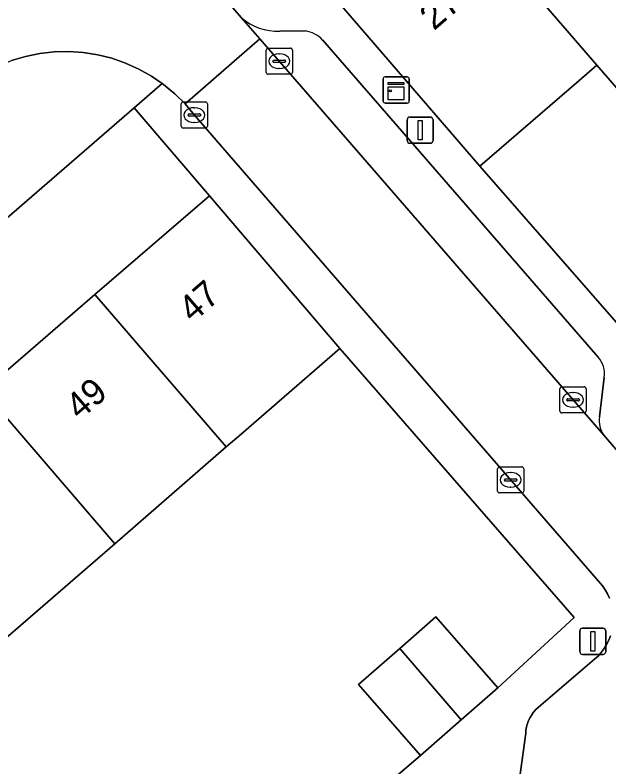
# Model space of a CAD drawing. Extents: x 160304 to 160955, y 383684 to 384161.
# Drawn here: x 160416.3 to 160439.02, y 384080.58 to 384109.33 of the extents above; entities that cross this region are included whole.
import ezdxf

# ---------------------------------------------------------------- set-up
doc = ezdxf.new("R2010")
doc.units = 0
for name, color, linetype in [('IMGEO_Erf', 7, 'Continuous'), ('IMGEO_Kast', 7, 'Continuous'), ('IMGEO_Kolk', 7, 'Continuous'), ('IMGEO_Lichtmast', 7, 'Continuous'), ('IMGEO_Muur', 7, 'Continuous'), ('IMGEO_Pand', 7, 'Continuous'), ('IMGEO_Pand_nummerreeks', 7, 'Continuous'), ('IMGEO_Parkeervlak_open', 7, 'Continuous'), ('IMGEO_Rijbaan_lokaal_open', 7, 'Continuous'), ('IMGEO_Voetpad_open', 7, 'Continuous')]:
    doc.layers.add(name, color=color, linetype=linetype)

msp = doc.modelspace()

# ---------------------------------------------------------------- linework, layer by layer
at = {"layer": 'IMGEO_Erf'}
for points in [[(160440.506, 384105.161), (160438.563, 384107.413), (160437.865, 384106.811), (160434.079, 384103.544), (160439.748, 384097.068)], [(160429.791, 384079.277), (160431.815, 384081.016), (160429.443, 384083.724), (160431.024, 384085.11), (160432.399, 384086.315), (160434.772, 384083.608), (160437.694, 384086.296), (160428.73, 384096.58), (160424.952, 384093.305), (160424.384, 384092.813), (160420.117, 384089.114), (160415.85, 384085.415), (160411.583, 384081.716), (160406.96, 384077.708)]]:
    msp.add_lwpolyline(points, dxfattribs=at)
msp.add_lwpolyline([(160370.867, 384059.859), (160374.719, 384063.189), (160379.098, 384066.975), (160383.385, 384070.682), (160387.672, 384074.39), (160391.96, 384078.097), (160396.247, 384081.804), (160400.628, 384085.592), (160402.16, 384083.813), (160406.529, 384087.579), (160410.806, 384091.267), (160415.083, 384094.954), (160419.36, 384098.641), (160423.741, 384102.417), (160420.868, 384105.779), (160369.56, 384061.353)], close=True, dxfattribs=at)
at = {"layer": 'IMGEO_Kast'}
for p, q in [((160430.382, 384106.035), (160430.382, 384106.876)), ((160430.382, 384106.876), (160430.382, 384106.035)), ((160430.457, 384106.96), (160431.298, 384106.96)), ((160431.298, 384106.96), (160430.457, 384106.96)), ((160431.382, 384106.885), (160431.382, 384106.044)), ((160431.382, 384106.044), (160431.382, 384106.885)), ((160431.307, 384105.96), (160430.466, 384105.96)), ((160430.466, 384105.96), (160431.307, 384105.96))]:
    msp.add_line(p, q, dxfattribs=at)
for points in [[(160430.577, 384106.75), (160431.177, 384106.75), (160431.177, 384106.665), (160430.577, 384106.665), (160430.577, 384106.75)], [(160430.577, 384106.575), (160431.177, 384106.575), (160431.177, 384106.086), (160430.577, 384106.086), (160430.577, 384106.575)]]:
    msp.add_lwpolyline(points, dxfattribs=at)
msp.add_circle((160430.661, 384106.424), 0.0377, dxfattribs=at)
for centre, start, end in [((160430.46, 384106.882), 92.4484, 184.2845), ((160430.46, 384106.882), 92.4484, 184.2845), ((160431.304, 384106.882), 2.4484, 94.2845), ((160431.304, 384106.882), 2.4484, 94.2845), ((160430.46, 384106.038), 182.4484, 274.2845), ((160430.46, 384106.038), 182.4484, 274.2845), ((160431.304, 384106.038), 272.4484, 4.2845), ((160431.304, 384106.038), 272.4484, 4.2845)]:
    msp.add_arc(centre, 0.0779, start, end, dxfattribs=at)
at = {"layer": 'IMGEO_Kolk'}
for p, q in [((160425.911, 384107.134), (160425.911, 384107.986)), ((160425.986, 384108.06), (160426.838, 384108.06)), ((160426.912, 384107.986), (160426.912, 384107.134)), ((160426.399, 384107.84), (160426.424, 384107.84)), ((160426.17, 384107.554), (160426.17, 384107.566)), ((160426.608, 384107.517), (160426.21, 384107.517)), ((160426.213, 384107.603), (160426.611, 384107.603)), ((160426.654, 384107.566), (160426.654, 384107.554)), ((160426.838, 384107.06), (160425.986, 384107.06)), ((160426.422, 384107.28), (160426.397, 384107.28)), ((160422.664, 384105.075), (160422.664, 384105.927)), ((160422.739, 384106.001), (160423.591, 384106.001)), ((160423.665, 384105.927), (160423.665, 384105.075)), ((160423.152, 384105.781), (160423.177, 384105.781)), ((160422.923, 384105.495), (160422.923, 384105.507)), ((160423.361, 384105.458), (160422.963, 384105.458)), ((160422.966, 384105.544), (160423.364, 384105.544)), ((160423.407, 384105.507), (160423.407, 384105.495)), ((160423.175, 384105.221), (160423.15, 384105.221)), ((160423.591, 384105.001), (160422.739, 384105.001)), ((160437.149, 384094.186), (160437.149, 384095.038)), ((160437.224, 384095.112), (160438.076, 384095.112)), ((160438.15, 384095.038), (160438.15, 384094.186)), ((160437.637, 384094.892), (160437.662, 384094.892)), ((160437.408, 384094.606), (160437.408, 384094.618)), ((160437.846, 384094.569), (160437.448, 384094.569)), ((160437.451, 384094.655), (160437.849, 384094.655)), ((160437.892, 384094.618), (160437.892, 384094.606)), ((160438.076, 384094.112), (160437.224, 384094.112)), ((160437.66, 384094.332), (160437.635, 384094.332)), ((160434.762, 384091.126), (160434.762, 384091.978)), ((160434.837, 384092.052), (160435.689, 384092.052)), ((160435.25, 384091.832), (160435.275, 384091.832)), ((160435.763, 384091.978), (160435.763, 384091.126)), ((160435.021, 384091.546), (160435.021, 384091.558)), ((160435.459, 384091.509), (160435.061, 384091.509)), ((160435.064, 384091.595), (160435.462, 384091.595)), ((160435.505, 384091.558), (160435.505, 384091.546)), ((160435.273, 384091.272), (160435.248, 384091.272)), ((160435.689, 384091.052), (160434.837, 384091.052))]:
    msp.add_line(p, q, dxfattribs=at)
for points in [[(160425.911, 384107.134), (160425.911, 384107.986)], [(160425.986, 384108.06), (160426.838, 384108.06)], [(160426.912, 384107.986), (160426.912, 384107.134)], [(160426.838, 384107.06), (160425.986, 384107.06)], [(160422.664, 384105.075), (160422.664, 384105.927)], [(160422.739, 384106.001), (160423.591, 384106.001)], [(160423.665, 384105.927), (160423.665, 384105.075)], [(160423.591, 384105.001), (160422.739, 384105.001)], [(160437.149, 384094.186), (160437.149, 384095.038)], [(160437.224, 384095.112), (160438.076, 384095.112)], [(160438.15, 384095.038), (160438.15, 384094.186)], [(160438.076, 384094.112), (160437.224, 384094.112)], [(160434.762, 384091.126), (160434.762, 384091.978)], [(160434.837, 384092.052), (160435.689, 384092.052)], [(160435.763, 384091.978), (160435.763, 384091.126)], [(160435.689, 384091.052), (160434.837, 384091.052)]]:
    msp.add_lwpolyline(points, dxfattribs=at)
for centre, radius, start, end in [((160425.988, 384107.984), 0.0765, 91.552, 178.448), ((160425.988, 384107.984), 0.0765, 91.552, 178.448), ((160426.836, 384107.984), 0.0765, 1.552, 88.448), ((160426.836, 384107.984), 0.0765, 1.552, 88.448), ((160426.21, 384107.563), 0.0403, 85.8775, 175.7526), ((160426.207, 384107.553), 0.0366, 178.938, 274.7102), ((160426.611, 384107.56), 0.043, 264.8664, 352.4533), ((160426.615, 384107.565), 0.0386, 1.7309, 96.639), ((160425.988, 384107.136), 0.0765, 181.552, 268.448), ((160425.988, 384107.136), 0.0765, 181.552, 268.448), ((160426.836, 384107.136), 0.0765, 271.552, 358.448), ((160426.836, 384107.136), 0.0765, 271.552, 358.448), ((160422.741, 384105.925), 0.0765, 91.552, 178.448), ((160422.741, 384105.925), 0.0765, 91.552, 178.448), ((160423.589, 384105.925), 0.0765, 1.552, 88.448), ((160423.589, 384105.925), 0.0765, 1.552, 88.448), ((160422.963, 384105.504), 0.0403, 85.8775, 175.7526), ((160422.96, 384105.494), 0.0366, 178.938, 274.7102), ((160423.364, 384105.501), 0.043, 264.8664, 352.4533), ((160423.368, 384105.506), 0.0386, 1.7309, 96.639), ((160422.741, 384105.077), 0.0765, 181.552, 268.448), ((160422.741, 384105.077), 0.0765, 181.552, 268.448), ((160423.589, 384105.077), 0.0765, 271.552, 358.448), ((160423.589, 384105.077), 0.0765, 271.552, 358.448), ((160437.226, 384095.036), 0.0765, 91.552, 178.448), ((160437.226, 384095.036), 0.0765, 91.552, 178.448), ((160438.074, 384095.036), 0.0765, 1.552, 88.448), ((160438.074, 384095.036), 0.0765, 1.552, 88.448), ((160437.448, 384094.615), 0.0403, 85.8775, 175.7526), ((160437.445, 384094.605), 0.0366, 178.938, 274.7102), ((160437.849, 384094.612), 0.043, 264.8664, 352.4533), ((160437.853, 384094.617), 0.0386, 1.7309, 96.639), ((160437.226, 384094.188), 0.0765, 181.552, 268.448), ((160437.226, 384094.188), 0.0765, 181.552, 268.448), ((160438.074, 384094.188), 0.0765, 271.552, 358.448), ((160438.074, 384094.188), 0.0765, 271.552, 358.448), ((160434.839, 384091.976), 0.0765, 91.552, 178.448), ((160434.839, 384091.976), 0.0765, 91.552, 178.448), ((160435.687, 384091.976), 0.0765, 1.552, 88.448), ((160435.687, 384091.976), 0.0765, 1.552, 88.448), ((160435.061, 384091.555), 0.0403, 85.8775, 175.7526), ((160435.058, 384091.545), 0.0366, 178.938, 274.7102), ((160435.462, 384091.552), 0.043, 264.8664, 352.4533), ((160435.466, 384091.557), 0.0386, 1.7309, 96.639), ((160434.839, 384091.128), 0.0765, 181.552, 268.448), ((160434.839, 384091.128), 0.0765, 181.552, 268.448), ((160435.687, 384091.128), 0.0765, 271.552, 358.448), ((160435.687, 384091.128), 0.0765, 271.552, 358.448)]:
    msp.add_arc(centre, radius, start, end, dxfattribs=at)
for centre, major_axis, ratio, start_param, end_param in [((160426.398, 384107.56), (-0.387, 0.002), 0.722429, 4.712389, 7.853982), ((160426.423, 384107.56), (-0.39, 0.002), 0.717154, 1.570796, 4.712389), ((160423.151, 384105.501), (-0.387, 0.002), 0.722429, 4.712389, 7.853982), ((160423.176, 384105.501), (-0.39, 0.002), 0.717154, 1.570796, 4.712389), ((160437.636, 384094.612), (-0.387, 0.002), 0.722429, 4.712389, 7.853982), ((160437.661, 384094.612), (-0.39, 0.002), 0.717154, 1.570796, 4.712389), ((160435.249, 384091.552), (-0.387, 0.002), 0.722429, 4.712389, 7.853982), ((160435.274, 384091.552), (-0.39, 0.002), 0.717154, 1.570796, 4.712389)]:
    msp.add_ellipse(centre, major_axis=major_axis, ratio=ratio, start_param=start_param, end_param=end_param, dxfattribs=at)
at = {"layer": 'IMGEO_Lichtmast'}
for p, q in [((160431.304, 384104.524), (160431.304, 384105.324)), ((160431.304, 384105.324), (160431.304, 384104.524)), ((160431.404, 384105.424), (160432.194, 384105.424)), ((160432.194, 384105.424), (160431.404, 384105.424)), ((160432.294, 384105.324), (160432.294, 384104.524)), ((160432.294, 384104.524), (160432.294, 384105.324)), ((160432.194, 384104.424), (160431.404, 384104.424)), ((160431.404, 384104.424), (160432.194, 384104.424)), ((160437.909, 384084.983), (160437.909, 384085.783)), ((160437.909, 384085.783), (160437.909, 384084.983)), ((160438.009, 384085.883), (160438.799, 384085.883)), ((160438.799, 384085.883), (160438.009, 384085.883)), ((160438.899, 384085.783), (160438.899, 384084.983)), ((160438.899, 384084.983), (160438.899, 384085.783)), ((160438.799, 384084.883), (160438.009, 384084.883)), ((160438.009, 384084.883), (160438.799, 384084.883))]:
    msp.add_line(p, q, dxfattribs=at)
for points in [[(160431.724, 384105.299), (160431.874, 384105.299), (160431.874, 384104.549), (160431.724, 384104.549), (160431.724, 384105.299)], [(160438.329, 384085.758), (160438.479, 384085.758), (160438.479, 384085.008), (160438.329, 384085.008), (160438.329, 384085.758)]]:
    msp.add_lwpolyline(points, dxfattribs=at)
for centre, start, end in [((160431.404, 384105.324), 90, 180), ((160431.404, 384105.324), 90, 180), ((160432.194, 384105.324), 0, 90), ((160432.194, 384105.324), 360, 90), ((160431.404, 384104.524), 180, 270), ((160431.404, 384104.524), 180, 270), ((160432.194, 384104.524), 270, 0), ((160432.194, 384104.524), 270, 0), ((160438.009, 384085.783), 90, 180), ((160438.009, 384085.783), 90, 180), ((160438.799, 384085.783), 0, 90), ((160438.799, 384085.783), 360, 90), ((160438.009, 384084.983), 180, 270), ((160438.009, 384084.983), 180, 270), ((160438.799, 384084.983), 270, 0), ((160438.799, 384084.983), 270, 0)]:
    msp.add_arc(centre, 0.1, start, end, dxfattribs=at)
at = {"layer": 'IMGEO_Muur'}
for points in [[(160439.748, 384097.068), (160434.079, 384103.544)], [(160428.73, 384096.58), (160437.694, 384086.296)], [(160437.694, 384086.296), (160434.772, 384083.608)]]:
    msp.add_lwpolyline(points, dxfattribs=at)
at = {"layer": 'IMGEO_Pand'}
for points in [[(160437.438, 384117.448), (160433.114, 384113.718), (160438.563, 384107.413), (160440.506, 384105.161), (160444.812, 384108.876), (160442.868, 384111.128)], [(160433.114, 384113.718), (160428.635, 384109.853), (160434.079, 384103.544), (160437.865, 384106.811), (160438.563, 384107.413)], [(160424.384, 384092.813), (160424.952, 384093.305), (160428.73, 384096.58), (160423.741, 384102.417), (160419.36, 384098.641)], [(160424.384, 384092.813), (160419.36, 384098.641), (160415.083, 384094.954), (160420.117, 384089.114)], [(160410.806, 384091.267), (160415.85, 384085.415), (160420.117, 384089.114), (160415.083, 384094.954)], [(160431.024, 384085.11), (160433.375, 384082.383), (160434.772, 384083.608), (160432.399, 384086.315)], [(160431.024, 384085.11), (160429.443, 384083.724), (160431.815, 384081.016), (160433.375, 384082.383)]]:
    msp.add_lwpolyline(points, close=True, dxfattribs=at)
at = {"layer": 'IMGEO_Parkeervlak_open'}
for points in [[(160424.958, 384109.234), (160425.672, 384108.411), (160438.831, 384093.257)], [(160427.413, 384108.716), (160426.438, 384108.711)], [(160438.605, 384096.25), (160428.063, 384108.371)], [(160438.656, 384093.959), (160438.843, 384095.471)]]:
    msp.add_lwpolyline(points, dxfattribs=at)
for centre, radius, start, end in [((160426.324, 384110.744), 2.036, 227.8657, 273.2097), ((160427.257, 384107.637), 1.09, 42.3162, 81.7678), ((160437.852, 384095.594), 0.999, 352.9189, 41.059), ((160439.635, 384093.83), 0.988, 172.5105, 215.4852)]:
    msp.add_arc(centre, radius, start, end, dxfattribs=at)
at = {"layer": 'IMGEO_Rijbaan_lokaal_open'}
for points in [[(160414.316, 384106.549), (160414.687, 384106.827), (160415.159, 384107.123), (160415.656, 384107.375), (160416.172, 384107.583), (160416.706, 384107.743), (160417.251, 384107.855), (160417.805, 384107.918), (160418.361, 384107.931), (160418.917, 384107.894), (160419.467, 384107.808), (160420.007, 384107.673), (160420.534, 384107.491), (160421.041, 384107.262), (160421.526, 384106.988), (160421.938, 384106.705), (160421.985, 384106.673), (160422.414, 384106.317), (160422.809, 384105.925), (160425.672, 384108.411), (160424.958, 384109.234), (160424.465, 384109.796)], [(160439.747, 384092.196), (160438.831, 384093.257), (160425.672, 384108.411), (160422.809, 384105.925), (160423.168, 384105.499), (160438.703, 384087.587), (160438.769, 384087.506), (160438.874, 384087.355), (160438.965, 384087.196), (160439.042, 384087.029)], [(160439.082, 384085.593), (160439.015, 384085.422), (160438.933, 384085.258), (160438.837, 384085.102), (160438.727, 384084.955), (160438.604, 384084.819), (160438.47, 384084.694), (160436.412, 384082.934), (160436.314, 384082.856), (160436.224, 384082.769), (160436.141, 384082.674), (160436.068, 384082.573), (160436.004, 384082.465), (160435.949, 384082.352), (160435.905, 384082.235), (160435.872, 384082.114), (160435.849, 384081.99), (160435.838, 384081.866), (160435.453, 384078.998), (160453.335, 384058.295)]]:
    msp.add_lwpolyline(points, dxfattribs=at)
at = {"layer": 'IMGEO_Voetpad_open'}
for points in [[(160442.101, 384094.34), (160439.748, 384097.068), (160434.079, 384103.544), (160428.635, 384109.853), (160424.295, 384114.831), (160421.87, 384112.754), (160424.465, 384109.796), (160424.958, 384109.234)], [(160426.438, 384108.711), (160427.413, 384108.716)], [(160428.063, 384108.371), (160438.605, 384096.25)], [(160369.56, 384061.353), (160420.868, 384105.779), (160421.938, 384106.705), (160421.526, 384106.988), (160421.041, 384107.262), (160420.534, 384107.491), (160420.007, 384107.673), (160419.467, 384107.808), (160418.917, 384107.894), (160418.361, 384107.931), (160417.805, 384107.918), (160417.251, 384107.855), (160416.706, 384107.743), (160416.172, 384107.583)], [(160439.042, 384087.029), (160438.965, 384087.196), (160438.874, 384087.355), (160438.769, 384087.506), (160438.703, 384087.587), (160423.168, 384105.499), (160422.809, 384105.925), (160422.414, 384106.317), (160421.985, 384106.673), (160421.938, 384106.705), (160420.868, 384105.779), (160423.741, 384102.417), (160428.73, 384096.58), (160437.694, 384086.296), (160434.772, 384083.608), (160433.375, 384082.383), (160431.815, 384081.016), (160429.791, 384079.277), (160431.035, 384077.833), (160449.608, 384056.274)], [(160438.843, 384095.471), (160438.656, 384093.959)], [(160438.831, 384093.257), (160439.747, 384092.196), (160441.031, 384093.311), (160442.101, 384094.34)], [(160435.453, 384078.998), (160435.838, 384081.866), (160435.849, 384081.99), (160435.872, 384082.114), (160435.905, 384082.235), (160435.949, 384082.352), (160436.004, 384082.465), (160436.068, 384082.573), (160436.141, 384082.674), (160436.224, 384082.769), (160436.314, 384082.856), (160436.412, 384082.934), (160438.47, 384084.694), (160438.604, 384084.819), (160438.727, 384084.955), (160438.837, 384085.102), (160438.933, 384085.258), (160439.015, 384085.422), (160439.082, 384085.593)]]:
    msp.add_lwpolyline(points, dxfattribs=at)
for centre, radius, start, end in [((160426.324, 384110.744), 2.036, 227.8657, 273.2097), ((160427.257, 384107.637), 1.09, 42.3162, 81.7678), ((160437.852, 384095.594), 0.999, 352.9189, 41.059), ((160439.635, 384093.83), 0.988, 172.5105, 215.4852)]:
    msp.add_arc(centre, radius, start, end, dxfattribs=at)

# ---------------------------------------------------------------- texts
at = {"layer": 'IMGEO_Pand_nummerreeks'}
for s, rotation, p in [('27', 40.7889, (160432.328, 384108.707)), ('47', 40.7659, (160423.098, 384097.532)), ('49', 40.7659, (160418.782, 384093.811))]:
    msp.add_text(s, height=1, rotation=rotation, dxfattribs=at).set_placement(p)

doc.saveas('drawing.dxf')
